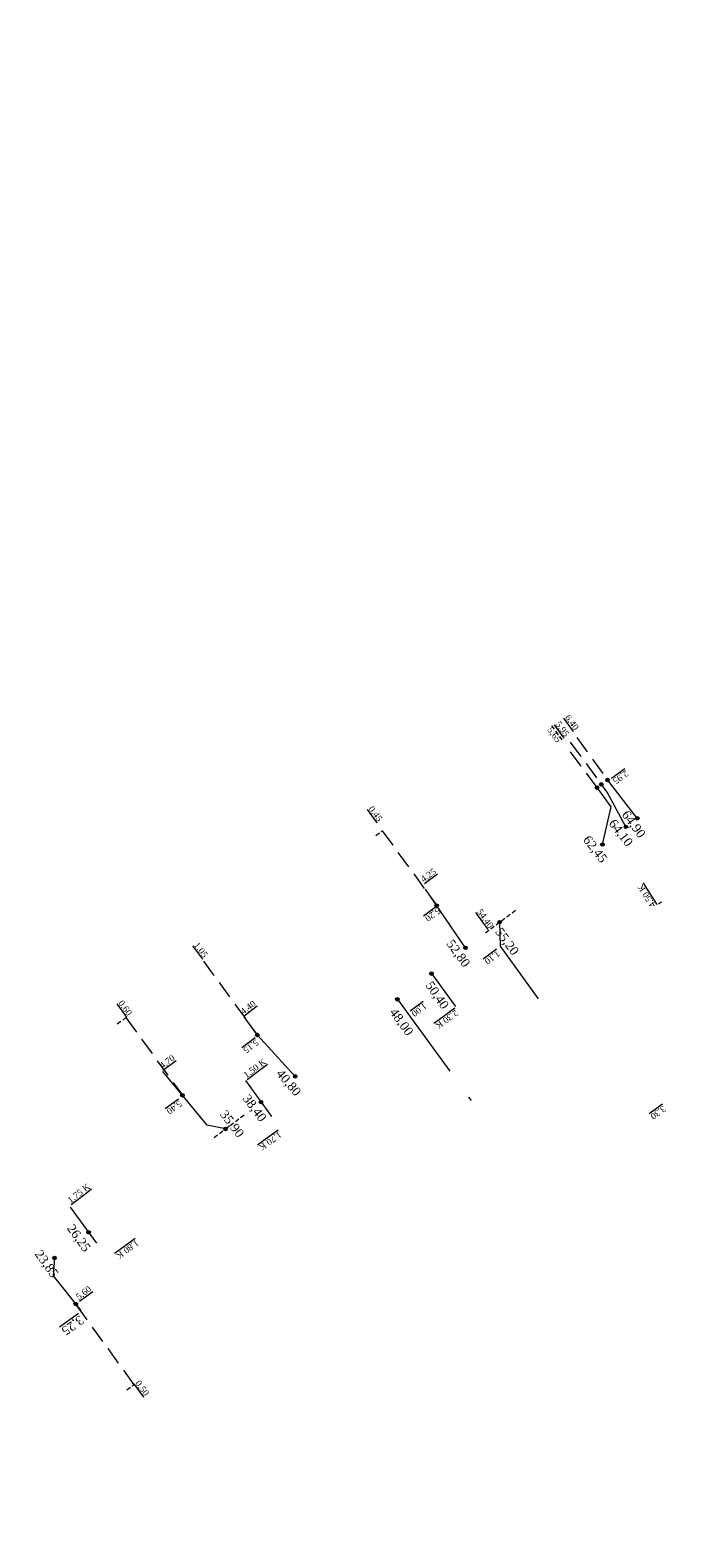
# Model space of a CAD drawing. Header units: inches. Extents: x 0 to 191500, y 0 to 342750.
# Tile 278 of 547: x 188642 to 188678, y 331906 to 331991. Entities that reach past the tile are written whole.
import ezdxf

# ---------------------------------------------------------------- set-up
doc = ezdxf.new("R2010")
doc.units = ezdxf.units.IN
doc.header["$MEASUREMENT"] = 0
for name, pattern in [('RI-GWA_HUISAANSLUITING', [23, 4, -1.8, 2.6, -1.8, 4.6, -1.8, 4.6, -1.8]), ('RI-HWA_KOLKAANSLUITING', [4.3, 2.5, -1.8]), ('STIPPELFIJN', [0.375, 0.25, -0.125])]:
    doc.linetypes.add(name, pattern=pattern)
doc.layers.get('0').update_dxf_attribs({"lineweight": 20})
for name, color, linetype, lineweight in [('ECW', 150, 'Continuous', 20), ('LOODLIJN', 11, 'STIPPELFIJN', 20), ('N-WE-RI-GWA_HUISAANSLUITING', 30, 'RI-GWA_HUISAANSLUITING', 20), ('N-WE-RI-GWA_HUISAANSLUITING_PP_160-G', 30, 'RI-GWA_HUISAANSLUITING', 20), ('N-WE-RI-HWA-MAATVOERING-T25', 151, 'Continuous', 20), ('N-WE-RI-HWA_KOLKAANSLUITING_PP_160-G', 150, 'RI-HWA_KOLKAANSLUITING', 20), ('N-WE-RI-INLAAT', 7, 'Continuous', 20), ('N-WE-RI-VWA-MAATVOERING-T25', 30, 'Continuous', 20), ('N-WE-RI-VWA_RIOOLPUT_ONTSTOPPINGSPUT-G', 30, 'Continuous', 20)]:
    doc.layers.add(name, color=color, linetype=linetype, lineweight=lineweight)
picture_1 = doc.add_image_def('image1.ecw', size_in_pixel=(220000, 285000))

# ---------------------------------------------------------------- blocks, each defined once
blk = doc.blocks.new('A$C2C270354')
h = blk.add_hatch(color=256)
h.dxf.hatch_style = 1
edge = h.paths.add_edge_path()
edge.add_arc((0, 0), 0.1, 0, 360)
blk.add_circle((0, 0), 0.1)

msp = doc.modelspace()

# ---------------------------------------------------------------- linework, layer by layer
at = {"layer": 'LOODLIJN'}
for p, q in [((188671.08444, 331951.71501), (188671.65717, 331950.92504)), ((188661.197, 331945.536), (188661.56079, 331945.80087)), ((188667.36165, 331940.06794), (188669.15535, 331941.42159)), ((188646.664, 331934.944), (188647.14916, 331935.29701)), ((188652.10381, 331928.55334), (188653.89989, 331929.90879)), ((188647.206, 331914.366), (188647.61115, 331914.659))]:
    msp.add_line(p, q, dxfattribs=at)
at = {"layer": 'LOODLIJN', "ltscale": 4}
for p, q in [((188673.63558, 331948.23555), (188671.88532, 331950.61034)), ((188672.12767, 331950.78716), (188673.87846, 331948.41163)), ((188672.49253, 331951.05056), (188674.22407, 331948.6622)), ((188661.56079, 331945.80087), (188664.62148, 331941.59714)), ((188651.5098, 331938.48109), (188654.54117, 331934.31776)), ((188647.14916, 331935.29701), (188650.32626, 331930.93059)), ((188647.61115, 331914.659), (188644.32949, 331919.19672))]:
    msp.add_line(p, q, dxfattribs=at)
at = {"layer": 'N-WE-RI-GWA_HUISAANSLUITING'}
for p, q in [((188668.18138, 331939.30848), (188670.31755, 331936.3648)), ((188662.99756, 331935.52191), (188666.55547, 331930.63648)), ((188643.1335, 331921.78374), (188643.05733, 331920.78665)), ((188643.05733, 331920.78665), (188644.61923, 331918.83461))]:
    msp.add_line(p, q, dxfattribs=at)
at = {"layer": 'N-WE-RI-GWA_HUISAANSLUITING_PP_160-G'}
for p, q in [((188674.43078, 331947.15659), (188673.63558, 331948.23555)), ((188674.19562, 331947.9813), (188673.87846, 331948.41163)), ((188675.89995, 331946.51151), (188674.22407, 331948.6622)), ((188673.94434, 331945.03568), (188674.43078, 331947.15659)), ((188675.26138, 331946.02961), (188674.19562, 331947.9813)), ((188666.24163, 331939.22269), (188663.84623, 331942.73333)), ((188668.15733, 331940.66841), (188668.18138, 331939.30848)), ((188662.41023, 331936.33126), (188662.99756, 331935.52191)), ((188654.54117, 331934.31776), (188653.79528, 331935.34218)), ((188656.66313, 331931.99411), (188654.54117, 331934.31776)), ((188651.71126, 331929.25934), (188649.22228, 331932.26273)), ((188652.75191, 331929.04244), (188651.71126, 331929.25934))]:
    msp.add_line(p, q, dxfattribs=at)
at = {"layer": 'N-WE-RI-HWA_KOLKAANSLUITING_PP_160-G'}
for p, q in [((188680.81719, 331944.18855), (188677.0906, 331941.67412)), ((188664.32593, 331937.77698), (188665.67679, 331935.91548)), ((188653.86644, 331931.76242), (188655.74589, 331929.1725)), ((188644.02394, 331924.64768), (188646.10376, 331921.77072))]:
    msp.add_line(p, q, dxfattribs=at)
at = {"layer": 'N-WE-RI-VWA_RIOOLPUT_ONTSTOPPINGSPUT-G'}
for p, q in [((188673.7257, 331948.27887), (188673.54545, 331948.19222)), ((188673.59225, 331948.32567), (188673.6789, 331948.14542)), ((188673.96858, 331948.45496), (188673.78833, 331948.36831)), ((188673.83513, 331948.50176), (188673.92179, 331948.32151)), ((188674.3142, 331948.70553), (188674.13394, 331948.61887)), ((188674.18074, 331948.75232), (188674.2674, 331948.57207)), ((188664.71161, 331941.64046), (188664.53136, 331941.55381)), ((188664.57815, 331941.68726), (188664.66481, 331941.50701)), ((188654.6313, 331934.36109), (188654.45105, 331934.27443)), ((188654.49785, 331934.40789), (188654.5845, 331934.22764)), ((188650.41639, 331930.97391), (188650.23614, 331930.88726)), ((188650.28293, 331931.02071), (188650.36959, 331930.84046)), ((188644.41961, 331919.24005), (188644.23936, 331919.15339)), ((188644.41961, 331919.24005), (188644.23936, 331919.15339)), ((188644.28616, 331919.28685), (188644.37281, 331919.10659)), ((188644.28616, 331919.28685), (188644.37281, 331919.10659))]:
    msp.add_line(p, q, dxfattribs=at)
for centre in [(188673.63558, 331948.23555), (188673.87846, 331948.41163), (188674.22407, 331948.6622), (188664.62148, 331941.59714), (188654.54117, 331934.31776), (188650.32626, 331930.93059), (188644.32949, 331919.19672), (188644.32949, 331919.19672)]:
    msp.add_circle(centre, 0.1, dxfattribs=at)

# ---------------------------------------------------------------- block references
at = {"layer": 'N-WE-RI-INLAAT', "rotation": 0.06357443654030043}
for p in [(188675.89995, 331946.51151), (188675.26138, 331946.02961), (188673.94434, 331945.03568), (188668.15733, 331940.66841), (188666.24163, 331939.22269), (188664.32593, 331937.77698), (188662.41023, 331936.33126), (188656.66313, 331931.99411), (188654.74743, 331930.5484), (188652.75191, 331929.04244), (188645.0492, 331923.22946), (188643.1335, 331921.78374)]:
    msp.add_blockref('A$C2C270354', p, dxfattribs=at)

# ---------------------------------------------------------------- texts
at = {"layer": 'N-WE-RI-HWA-MAATVOERING-T25', "attachment_point": 1}
for s, insert, char_height, width, rotation in [('{\\fTimes New Roman|b0|i0|c0|p18;\\L4,50 K}', (188676.65154, 331941.43606), 0.35, 4.9726, 122.217), ('{\\fTimes New Roman|b0|i0|c0|p18;50,40}', (188664.38024, 331937.40505), 0.5, 5.3694, 304.534249), ('{\\fTimes New Roman|b0|i0|c0|p18;\\L2,30 K}', (188665.87936, 331935.48183), 0.35, 4.9726, 215.9676845), ('{\\fTimes New Roman|b0|i0|c0|p18;\\L1,50 K}', (188653.7093, 331932.158), 0.35, 1.5105, 36.9305272), ('{\\fTimes New Roman|b0|i0|c0|p18;38,40}', (188654.07745, 331931.04882), 0.5, 6.2798, 306.7858997), ('{\\fTimes New Roman|b0|i0|c0|p18;\\L1,70 K}', (188655.95285, 331928.63677), 0.35, 2.0134, 216.0064307), ('{\\fTimes New Roman|b0|i0|c0|p18;\\L1,75 K}', (188643.81947, 331925.12237), 0.35, 2.5387, 37.542), ('{\\fTimes New Roman|b0|i0|c0|p18;26,25}', (188644.21468, 331923.74051), 0.5, 2.6305, 305.9676845), ('{\\fTimes New Roman|b0|i0|c0|p18;\\L1,80 K}', (188647.92241, 331922.54781), 0.35, 3.2558, 216.3376267)]:
    msp.add_mtext(s, dxfattribs=dict(at, insert=insert, char_height=char_height, width=width, rotation=rotation))
at = {"layer": 'N-WE-RI-VWA-MAATVOERING-T25', "attachment_point": 1}
for s, insert, char_height, width, rotation in [('{\\fTimes New Roman|b0|i0|c0|p18;\\L6,40}', (188672.0984, 331952.38013), 0.35, 4.9877, 305.951), ('{\\fTimes New Roman|b0|i0|c0|p18;5,65}', (188671.10537, 331951.68615), 0.35, 1.7049, 305.941752), ('{\\fTimes New Roman|b0|i0|c0|p18;\\L5,95}', (188671.56021, 331952.0068), 0.35, 1.9893, 306.2449713), ('{\\fTimes New Roman|b0|i0|c0|p18;\\L2,95}', (188675.4429, 331948.94219), 0.35, 2.4931, 215.942), ('{\\fTimes New Roman|b0|i0|c0|p18;\\L0,45}', (188661.05599, 331947.24202), 0.35, 1.6721, 306.0672615), ('{\\fTimes New Roman|b0|i0|c0|p18;64,10}', (188674.65995, 331946.51832), 0.5, 4.1188, 307.519473), ('{\\fTimes New Roman|b0|i0|c0|p18;64,90}', (188675.39868, 331947.01259), 0.5, 2.2229, 306.4067462), ('{\\fTimes New Roman|b0|i0|c0|p18;62,45}', (188673.21718, 331945.60044), 0.5, 2.7627, 307.8063316), ('{\\fTimes New Roman|b0|i0|c0|p18;\\L4,25}', (188663.67879, 331943.17406), 0.35, 1.6554, 36.3720537), ('{\\fTimes New Roman|b0|i0|c0|p18;\\L5,20}', (188664.87631, 331941.22366), 0.35, 1.9459, 216.5461774), ('{\\fTimes New Roman|b0|i0|c0|p18;\\L54,40}', (188667.14551, 331941.45812), 0.35, 2.1995, 305.9676917), ('{\\fTimes New Roman|b0|i0|c0|p18;55,20}', (188668.282, 331940.41944), 0.5, 3.7093, 305.9676845), ('{\\fTimes New Roman|b0|i0|c0|p18;\\L1,05}', (188651.22664, 331939.58393), 0.35, 2.4833, 307.0406684), ('{\\fTimes New Roman|b0|i0|c0|p18;52,80}', (188665.54552, 331939.74892), 0.5, 2.642, 305.9676845), ('{\\fTimes New Roman|b0|i0|c0|p18;\\L1,10}', (188668.23186, 331938.80418), 0.35, 1.6429, 216.4916354), ('{\\fTimes New Roman|b0|i0|c0|p18;\\L0,60}', (188646.98585, 331936.32242), 0.35, 2.043, 305.7995107), ('{\\fTimes New Roman|b0|i0|c0|p18;\\L4,40}', (188653.54098, 331935.7313), 0.35, 1.5708, 37.4335413), ('{\\fTimes New Roman|b0|i0|c0|p18;\\L1,00}', (188664.11353, 331935.87391), 0.35, 1.6414, 216.9686733), ('{\\fTimes New Roman|b0|i0|c0|p18;48,00}', (188662.34679, 331935.89284), 0.5, 2.416, 306.2196283), ('{\\fTimes New Roman|b0|i0|c0|p18;\\L5,15}', (188654.65707, 331933.8186), 0.35, 2.0125, 216.388), ('{\\fTimes New Roman|b0|i0|c0|p18;\\L4,70}', (188648.98647, 331932.69125), 0.35, 2.7425, 36.0403884), ('{\\fTimes New Roman|b0|i0|c0|p18;40,80}', (188655.94931, 331932.45978), 0.5, 2.6627, 310.2903558), ('{\\fTimes New Roman|b0|i0|c0|p18;\\L5,40}', (188650.352, 331930.37946), 0.35, 1.848, 216.702), ('{\\fTimes New Roman|b0|i0|c0|p18;\\L3,30}', (188677.55863, 331930.08179), 0.35, 0.9203338, 215.416), ('{\\fTimes New Roman|b0|i0|c0|p18;35,90}', (188652.79922, 331930.15351), 0.5, 2.5058, 307.751397), ('{\\fTimes New Roman|b0|i0|c0|p18;23,85}', (188642.40388, 331922.29389), 0.5, 4.0625, 305.8046881), ('{\\fTimes New Roman|b0|i0|c0|p18;\\L5,60}', (188644.29127, 331919.69056), 0.35, 2.5512, 36.619), ('{\\fTimes New Roman|b0|i0|c0|p18;\\L3,25}', (188644.84204, 331918.17235), 0.5, 1.6946, 215.8261675), ('{\\fTimes New Roman|b0|i0|c0|p18;\\L0,50}', (188647.94157, 331914.94699), 0.35, 1.7572, 305.876)]:
    msp.add_mtext(s, dxfattribs=dict(at, insert=insert, char_height=char_height, width=width, rotation=rotation))

# ---------------------------------------------------------------- pictures from other files: only their frames are drawn
at = {"layer": 'ECW'}
image = msp.add_image(picture_1, insert=(180500, 328500), size_in_units=(11000, 14250), dxfattribs=at)
image.dxf.flags = 7

doc.saveas('drawing.dxf')
